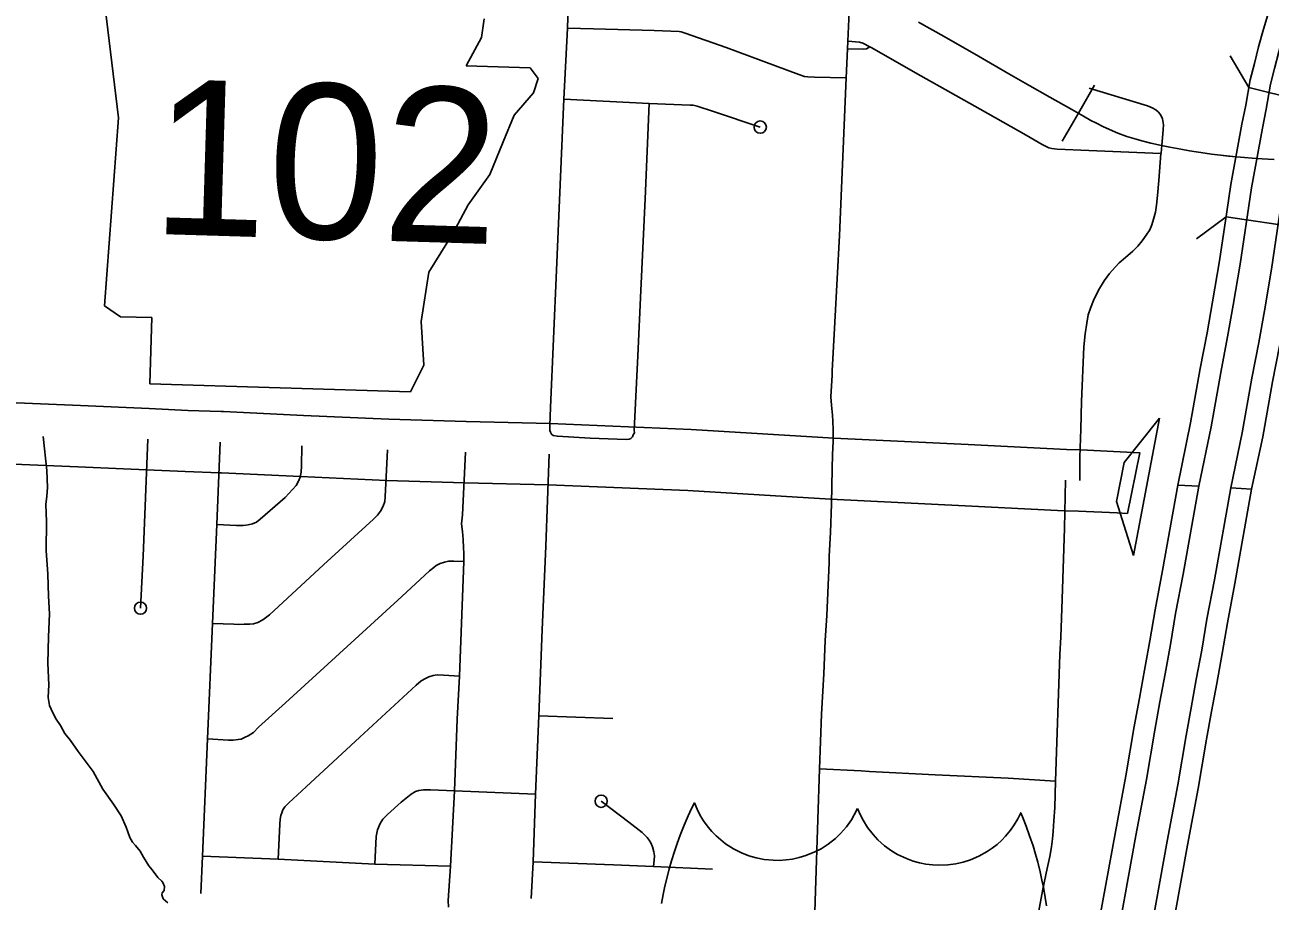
# Model space of a CAD drawing. Extents: x 653372 to 905732, y 627442 to 787275.
# Drawn here: x 666097 to 671181, y 741670 to 745249 of the extents above; entities that cross this region are included whole.
import ezdxf

# ---------------------------------------------------------------- set-up
doc = ezdxf.new("R2010")
doc.units = 0
for name, color, linetype in [('10', 7, 'Continuous'), ('19', 7, 'Continuous'), ('21', 7, 'Continuous'), ('23', 7, 'Continuous'), ('33', 7, 'Continuous'), ('35', 7, 'Continuous'), ('36', 7, 'Continuous'), ('40', 7, 'Continuous'), ('42', 7, 'Continuous')]:
    doc.layers.add(name, color=color, linetype=linetype)

msp = doc.modelspace()

# ---------------------------------------------------------------- linework, layer by layer
at = {"layer": '10'}
for points in [[(670598.3, 743253.6), (670648.9, 743501.5), (670568.5, 743505.2), (670408.6, 743512.7), (670350.4, 743514.5), (669947.8, 743534.6), (669400.3, 743560.9), (668816.9, 743596.4), (668242.2, 743620.5), (667898.5, 743628.5), (667582.5, 743638), (667233.8, 743654.1), (666907.6, 743669.4), (666897.9, 743669.5), (666762.1, 743674.6), (666604, 743682), (666323.4, 743693.8), (665830.8, 743714.2)], [(665819.7, 743464.4), (666312.9, 743444), (666592.9, 743432.2), (666751.6, 743424.8), (666890.9, 743419.6), (666899.4, 743419.5), (667222.2, 743404.4), (667573, 743388.2), (667891.9, 743378.6), (668234, 743370.6), (668804.1, 743346.8), (669386.7, 743311.3), (669935.5, 743284.9), (670340.4, 743264.7), (670399, 743262.9), (670556.9, 743255.5), (670598.3, 743253.6)]]:
    msp.add_lwpolyline(points, dxfattribs=at)
at = {"layer": '19'}
for points in [[(671180.1, 745317.6), (671154, 745231.2), (671134, 745159.6), (671117.3, 745091.3), (671099.7, 745024), (671082, 744920.3), (671066.1, 744843.5), (671021.2, 744597.2), (671004.7, 744485.7), (670975, 744285.1), (670946.2, 744118.2), (670924, 743990.9), (670895.7, 743845.3), (670856.4, 743623), (670803.9, 743368.8), (670889.5, 743364.6)], [(670889.5, 743364.6), (670939.9, 743606.9), (670979.3, 743829.8), (671007.6, 743975.5), (671030, 744103.6), (671058.9, 744271.7), (671088.8, 744473.3), (671105.1, 744583.3), (671149.6, 744827.3), (671165.6, 744904.6), (671182.9, 745006.1), (671199.7, 745070.4), (671216.3, 745138.1), (671235.6, 745207.5), (671260.9, 745290.9)], [(671478.8, 745261.5), (671465, 745223.3), (671442, 745147.4), (671424.3, 745083.7), (671408.1, 745017.8), (671393.3, 744960.7), (671376.9, 744864.7), (671360.6, 744786.2), (671317.2, 744548.3), (671301.4, 744441.8), (671271.2, 744237.7), (671241.8, 744066.9), (671219.1, 743936.5), (671190.7, 743790.6), (671151, 743566.1), (671105.8, 743353.3), (671020.3, 743357.9)], [(671020.3, 743357.9), (671067.5, 743582.2), (671107.1, 743806.1), (671135.5, 743951.9), (671158.1, 744081.4), (671187.3, 744251.2), (671217.4, 744454.3), (671233.3, 744562.1), (671277.2, 744802.5), (671293.3, 744880.4), (671310.1, 744978.7), (671325.7, 745038.6), (671342, 745105.2), (671360.4, 745171.2), (671384.3, 745250)], [(670889.5, 743364.6), (670826, 743005.5), (670795.4, 742844.7), (670774, 742718.4), (670752, 742598.4), (670730.9, 742483.6), (670709.8, 742368.6), (670675.8, 742167.6), (670632.8, 741938.2), (670554.7, 741507.7), (670513.2, 741270.6), (670441.7, 740882.6), (670390.5, 740612.9), (670344.7, 740376.6), (670303.7, 740184.3), (670270, 740029.3), (670227.3, 739836.9), (670191, 739683.2), (670153.8, 739528.3), (670076.8, 739220.6), (669992.1, 738877.7), (669903.4, 738533.7), (669876.2, 738421.7), (669852.8, 738326.6)], [(669984.6, 738318.1), (670002.5, 738390.8), (670029.5, 738502.2), (670118.1, 738845.9), (670202.9, 739189.2), (670280.1, 739497.3), (670317.5, 739653.1), (670354, 739807.9), (670397, 740001.4), (670430.8, 740157), (670472.1, 740350.7), (670518.1, 740588.4), (670569.5, 740858.7), (670641.2, 741247.6), (670682.7, 741484.9), (670760.6, 741914.7), (670803.8, 742144.8), (670837.8, 742346.1), (670858.8, 742460.1), (670879.8, 742574.9), (670902, 742695.8), (670923.4, 742821.7), (670953.9, 742982.1), (671020.3, 743357.9)], [(670471, 741522.6), (670549.2, 741953.6), (670592.1, 742182.5), (670626.1, 742383.4), (670647.3, 742498.9), (670668.4, 742613.7), (670690.3, 742733.2), (670711.8, 742859.7), (670742.4, 743020.9), (670803.9, 743368.8), (670889.5, 743364.6)], [(671020.3, 743357.9), (671105.8, 743353.3), (671037.5, 742966.8), (671007.1, 742806.7), (670985.7, 742681), (670963.4, 742559.5), (670942.4, 742444.8), (670921.5, 742331.3), (670887.4, 742129.9), (670844.2, 741899.2), (670766.3, 741470)]]:
    msp.add_lwpolyline(points, dxfattribs=at)
at = {"layer": '21'}
for p, q in [((666417.4, 745379.3), (666478.3, 744869.7)), ((667960.6, 745197.5), (667971.4, 745273.4)), ((667897.9, 745080.9), (667960.6, 745197.5)), ((668160, 745073.1), (667897.9, 745080.9)), ((668192.6, 745029.8), (668160, 745073.1)), ((668173.9, 744971.1), (668192.6, 745029.8)), ((668095, 744880.4), (668173.9, 744971.1)), ((666478.3, 744869.7), (666421.4, 744101.3)), ((668049.4, 744771.7), (668095, 744880.4)), ((667994.6, 744638), (668049.4, 744771.7)), ((667906.3, 744513.7), (667994.6, 744638)), ((667843.5, 744397.1), (667906.3, 744513.7)), ((667745.7, 744239.2), (667843.5, 744397.1)), ((667714.2, 744037.1), (667745.7, 744239.2)), ((666421.4, 744101.3), (666487.7, 744057)), ((666487.7, 744057), (666614.6, 744053.2)), ((666614.6, 744053.2), (666606.4, 743782.6)), ((667725.8, 743859), (667714.2, 744037.1)), ((667671.8, 743750.6), (667725.8, 743859)), ((666606.4, 743782.6), (667671.8, 743750.6))]:
    msp.add_line(p, q, dxfattribs=at)
at = {"layer": '23'}
for points in [[(668696.1, 741660.5), (668703, 741698), (668710, 741731.2), (668720.1, 741773.9), (668727.4, 741801.7), (668736.9, 741834.7), (668749, 741873.4), (668760.1, 741905.8), (668772.3, 741939.1), (668788.6, 741980), (668805.2, 742018.3), (668819, 742048), (668830.4, 742071.5), (668841.3, 742045.5), (668854, 742020.7), (668868, 741997.8), (668886.4, 741972.5), (668901.1, 741955.3), (668919.3, 741936.6), (668937.8, 741920.1), (668957.9, 741904.5), (668990, 741883.9), (669023.1, 741867.3), (669053.1, 741855.6), (669082.9, 741847), (669114.9, 741840.8), (669152.3, 741837.1), (669176.9, 741836.9), (669205.2, 741838.7), (669230.5, 741842.2), (669257.6, 741848), (669285, 741856.2), (669321.9, 741871.1), (669347.5, 741884.5), (669377.3, 741903.6), (669406.1, 741926.3), (669427.1, 741946.4), (669451.4, 741974), (669471.5, 742002.3), (669483.4, 742022.2), (669496.6, 742048.5)], [(669496.6, 742048.5), (669508.3, 742021.4), (669519, 742000.8), (669537.4, 741971.5), (669559.9, 741942.4), (669579.7, 741921.1), (669607, 741896.7), (669635.6, 741875.8), (669660.4, 741861), (669696.4, 741843.8), (669723.2, 741834), (669749.9, 741826.6), (669775, 741821.6), (669803.1, 741818.1), (669827.7, 741816.8), (669865.2, 741818.2), (669897.6, 741822.6), (669927.8, 741829.4), (669958.4, 741839.2), (669992.5, 741853.8), (670025.8, 741872.4), (670046.8, 741886.8), (670066.2, 741902.1), (670085.5, 741919.7), (670101.2, 741936), (670121.1, 741960.2), (670136.5, 741982.2), (670150.6, 742006.2), (670163, 742031.4), (670173, 742007.4), (670185, 741976.8), (670199.3, 741937.6), (670213.1, 741895.8), (670223.3, 741861.8), (670232.4, 741828.9), (670242.2, 741789.5), (670249.7, 741756), (670255.3, 741727.8), (670262.8, 741684.6), (670267.8, 741651)]]:
    msp.add_lwpolyline(points, dxfattribs=at)
at = {"layer": '33'}
for points in [[(668323.3, 745583.1), (668311.7, 745235.4), (668298, 744946), (668268, 744247.1), (668242.7, 743686.5), (668239.9, 743612.3), (668240.4, 743592), (668242.5, 743585.2), (668246.7, 743577.2), (668253.9, 743572.5), (668271.3, 743569.1), (668404.4, 743561.2)], [(669462.1, 745302.4), (669457, 745182.5), (669455.7, 745150.8), (669450.5, 745032.2), (669423.3, 744389.3), (669404.1, 744034.6), (669393.3, 743835.3), (669392.4, 743818.3), (669388.2, 743729.3), (669390.8, 743695.1), (669394.7, 743654.4), (669396.1, 743629.9), (669396.5, 743594.4), (669396.6, 743548), (669394.9, 743494.4), (669393.5, 743436.1)], [(668311.7, 745235.4), (668418.9, 745233.1), (668666.4, 745225.7), (668768.5, 745221.5), (668776.9, 745220.7), (668793, 745215.2), (668960.7, 745156.1), (669257.1, 745046.4), (669280, 745038.4), (669293.4, 745036.3), (669321, 745034.9), (669450.5, 745032.2)], [(669455.7, 745150.8), (669522.5, 745149.6), (669533.3, 745151.2), (669546.4, 745159.1)], [(669457, 745182.5), (669504.8, 745178.7), (669518.5, 745173.8), (669546.4, 745159.1), (669552.7, 745155.8), (669755.4, 745040.8), (669996.9, 744904.5), (670184.7, 744797.9), (670250.8, 744760.4), (670278.2, 744747.2), (670290.5, 744744.5), (670311.2, 744741.6), (670440.8, 744735.4), (670735.4, 744723.4)], [(670403.8, 743387.8), (670404.4, 743482.9), (670407.9, 743597.5), (670410.8, 743710.3), (670421, 743934.1), (670425.7, 743987.7), (670432.3, 744030.8), (670438.6, 744064.1), (670447.8, 744091.6), (670460.7, 744123.1), (670480, 744164.8), (670504.1, 744203.8), (670525.7, 744234), (670548.1, 744259.4), (670565.4, 744276.5), (670590.6, 744298.7), (670620.5, 744324.7), (670641.4, 744344.8), (670659.2, 744366.9), (670674.9, 744389.4), (670689.7, 744412.3), (670698.6, 744432.3), (670705.5, 744455.9), (670713.4, 744483.9), (670717.8, 744512.9), (670721.6, 744551.6), (670726.6, 744613.6), (670735.4, 744723.4), (670735.7, 744725.5), (670739.3, 744757.2), (670742, 744788), (670744.7, 744822.1), (670745.7, 744840.1), (670741.6, 744864.5), (670735.4, 744879.7), (670725.2, 744892.3), (670714.5, 744901.9), (670700.2, 744909.4), (670680.6, 744917.9), (670442.9, 744990.8)], [(668298, 744946), (668645.3, 744927.9), (668812.6, 744921.2), (668825.5, 744920.8), (668841.2, 744917.5), (668908, 744894.7), (669099.5, 744831.5)], [(668404.4, 743561.2), (668551.8, 743555.7), (668564.2, 743556.4), (668571, 743560.1), (668578, 743566.7), (668581, 743574.5), (668585.2, 743582.8), (668584.4, 743594.1), (668599.2, 743897.2), (668611.1, 744163.9), (668629.1, 744538), (668645.3, 744927.9)], [(666568.9, 742866.6), (666579.4, 743079.1), (666598.5, 743557.1)], [(666815.8, 741700.8), (666821.7, 741853.9), (666842.9, 742332.5), (666862.3, 742804.7), (666880, 743208.3), (666894.4, 743544.6)], [(666880, 743208.3), (666960.7, 743203.8), (666988, 743204.3), (667008.6, 743207.1), (667025.9, 743211.4), (667041.8, 743218.5), (667057.9, 743229.6), (667159.1, 743319), (667204.4, 743368.3), (667214.5, 743385.8), (667221.1, 743402), (667224.5, 743421.7), (667226, 743448.4), (667228, 743529.2)], [(667577.8, 743513.1), (667568.4, 743321.8), (667566.4, 743302), (667559, 743283.7), (667548.1, 743262.2), (667536, 743246.1), (667519.8, 743230.2), (667316.5, 743044.3), (667095.2, 742839.4), (667067.9, 742819), (667047.8, 742808.1), (667029.8, 742803.1), (667014.7, 742800.8), (666991.8, 742800.8), (666969.2, 742800.5), (666950.5, 742801.7), (666862.3, 742804.7)], [(667895.2, 743503.6), (667883.2, 743248.5), (667879.7, 743211.7), (667883.6, 743180.4), (667885.9, 743147.5), (667888.2, 743113.7), (667889.2, 743090.7), (667888.6, 743057.3), (667887.9, 743021), (667870.8, 742588.8), (667862.3, 742413.4), (667851, 742120.4), (667834.4, 741813.5), (667824.4, 741673.5), (667826.1, 741645.5)], [(668238.1, 743495.6), (668224.4, 743120), (668208.4, 742778), (668195.4, 742427), (668181.6, 742107), (668171.7, 741831.2), (668163.9, 741680.4)], [(669393.5, 743436.1), (669389.9, 743293), (669385.8, 743175.5), (669380.2, 743078.6), (669380.3, 743053.1), (669370.9, 742837), (669364.2, 742734.1), (669358.5, 742598.2), (669349.9, 742434.5), (669341, 742210), (669334.4, 742004.1), (669324.6, 741712.7), (669312.3, 741321.1), (669298.6, 740920.1)], [(670345.4, 743389.6), (670341.8, 743194), (670332.3, 742903.5), (670327, 742748.1), (670322.7, 742677), (670304.3, 742160.2), (670301.7, 742052.1), (670298.7, 741998.9), (670295.2, 741954.4), (670292.2, 741925), (670288.3, 741891.8), (670281.4, 741852.4), (670271.2, 741803.1), (670253.6, 741718.7), (670233.1, 741609.2)], [(667888.6, 743057.3), (667848.3, 743059.2), (667827, 743058.4), (667810.5, 743054.1), (667791.9, 743049.2), (667776.6, 743040.8), (667766.1, 743032.9), (667749.2, 743019), (667635.2, 742914.3), (667443.5, 742738.2), (667160.7, 742480.7), (667050.5, 742380.1), (667030.1, 742359.5), (667008.4, 742345.7), (666995.9, 742339.3), (666979.3, 742332.2), (666967.6, 742330.5), (666947.7, 742327.7), (666928.5, 742327.6), (666842.9, 742332.5)], [(667870.8, 742588.8), (667806.4, 742593.6), (667779.8, 742594.4), (667763.3, 742592.2), (667746, 742586.5), (667732.1, 742580.1), (667715.4, 742569.7), (667695, 742551.8), (667464.9, 742339.7), (667245.7, 742136.6), (667174.6, 742071.6), (667158.4, 742055), (667150.5, 742042.9), (667145.3, 742030.7), (667141.6, 742019.9), (667138.4, 742005.6), (667137.8, 741985.1), (667130.8, 741841.2)], [(668195.4, 742427), (668497.5, 742416.6)], [(669341, 742210), (669511.2, 742202), (669545.7, 742200.3), (669812.9, 742186.5), (670111.9, 742172.5), (670304.3, 742160.2)], [(667525.7, 741821.8), (667531.1, 741933.9), (667536.7, 741961.8), (667547, 741986.8), (667558.5, 742004.9), (667576.9, 742023.5), (667633.5, 742073.9), (667674.2, 742107.5), (667692.3, 742117.9), (667705.4, 742121.7), (667724.6, 742124.5), (667752.7, 742125), (667851, 742120.4)], [(668181.6, 742107), (667851, 742120.4)], [(668664.1, 741812.3), (668666.4, 741837.7), (668667, 741854.9), (668664.2, 741871.4), (668659.9, 741892.1), (668652.2, 741908.7), (668645.9, 741919.6), (668638, 741929.6), (668616.5, 741950.8), (668562.8, 741992.7), (668449.6, 742078.1)], [(667834.4, 741813.5), (667525.7, 741821.8), (667130.8, 741841.2), (666821.7, 741853.9)], [(668171.7, 741831.2), (668500.4, 741818), (668664.1, 741812.3), (668904.1, 741801)]]:
    msp.add_lwpolyline(points, dxfattribs=at)
for centre in [(669099.5, 744831.5), (666568.9, 742866.6), (668449.6, 742078.1)]:
    msp.add_circle(centre, 25, dxfattribs=at)
at = {"layer": '35'}
for points in [[(666171.8, 743568.1), (666186, 743428.6), (666188.7, 743359.9), (666186.7, 743324.2), (666182.8, 743289.6), (666184.5, 743220), (666183.9, 743102.1), (666190.6, 743005.3), (666193.7, 742915.4), (666197.4, 742843.6), (666192.6, 742750), (666190.4, 742642.8), (666194.5, 742553.8), (666191.9, 742501.7), (666196.7, 742468.7), (666211.3, 742439.3), (666224.1, 742413.8), (666241.7, 742388.2), (666260, 742354.8), (666283.2, 742326.1), (666313.8, 742281.7), (666375.1, 742199.4), (666415.4, 742127.6)], [(666415.4, 742127.6), (666457.9, 742065.7), (666490.2, 742018), (666510.7, 741972.7), (666517, 741952.7), (666525.3, 741929.6), (666535.7, 741911.4), (666548.1, 741897.1), (666567.3, 741874.7), (666581.4, 741849.5), (666603.2, 741815.1), (666616.6, 741797.8), (666639.5, 741767.3), (666655.9, 741751.9), (666659.8, 741746.8), (666667.2, 741730.7), (666665.7, 741713.9), (666657.5, 741704.2), (666655.3, 741696.3), (666660.7, 741680.3), (666680.1, 741663.8)]]:
    msp.add_lwpolyline(points, dxfattribs=at)
at = {"layer": '36'}
for p, q in [((671094.5, 744993.4), (671017.6, 745122.1)), ((671094.5, 744993.4), (671385.4, 744920.1)), ((671001.5, 744464.3), (670881, 744374.9)), ((671298.3, 744420.4), (671001.5, 744464.3))]:
    msp.add_line(p, q, dxfattribs=at)
at = {"layer": '40'}
for q in [(670464.4, 745002), (670332.4, 744773.4)]:
    msp.add_line((670398.4, 744887.7), q, dxfattribs=at)
for points in [[(671197.9, 744699.3), (671123.9, 744703), (671059.6, 744708.3), (671011.7, 744713.1), (670978.4, 744716.9), (670942.1, 744721), (670897.6, 744727.5), (670879.5, 744730.3), (670852.1, 744734.6), (670816.8, 744740.8), (670771.1, 744750), (670737.9, 744756.5), (670693.9, 744766), (670657.3, 744775.3), (670634.7, 744781.4), (670596.8, 744793.1), (670559, 744807.2), (670525.1, 744821.5), (670498.8, 744833.9), (670472.3, 744846.9), (670449.8, 744858.2), (670419.7, 744875.5), (670371.1, 744903.5), (670282.3, 744953.9), (670190.8, 745005.4), (670114.8, 745049.3), (669989.9, 745121.2), (669850.1, 745200.7), (669744.9, 745259.8)], [(670942.1, 744721), (670897.6, 744727.5), (670879.5, 744730.3), (670852.1, 744734.6), (670816.8, 744740.8), (670771.1, 744750), (670737.9, 744756.5), (670693.9, 744766), (670657.3, 744775.3), (670634.7, 744781.4), (670596.8, 744793.1), (670559, 744807.2), (670525.1, 744821.5), (670498.8, 744833.9), (670472.3, 744846.9), (670449.8, 744858.2), (670419.7, 744875.5), (670371.1, 744903.5), (670282.3, 744953.9), (670190.8, 745005.4), (670114.8, 745049.3), (669989.9, 745121.2), (669850.1, 745200.7), (669744.9, 745259.8)], [(671041.7, 744709.8), (670978.4, 744716.9), (670942.1, 744721)]]:
    msp.add_lwpolyline(points, dxfattribs=at)
at = {"layer": '42'}
for p, q in [((670729, 743642.5), (670584.8, 743462.1)), ((670675.8, 743362.4), (670729, 743642.5)), ((670584.8, 743462.1), (670554.6, 743303)), ((670622.7, 743082.3), (670675.8, 743362.4)), ((670554.6, 743303), (670622.7, 743082.3))]:
    msp.add_line(p, q, dxfattribs=at)

# ---------------------------------------------------------------- texts
at = {"layer": '21'}
msp.add_text('102', height=633.6, rotation=358.28, dxfattribs=at).set_placement((666609.6, 744395.6))

doc.saveas('drawing.dxf')
